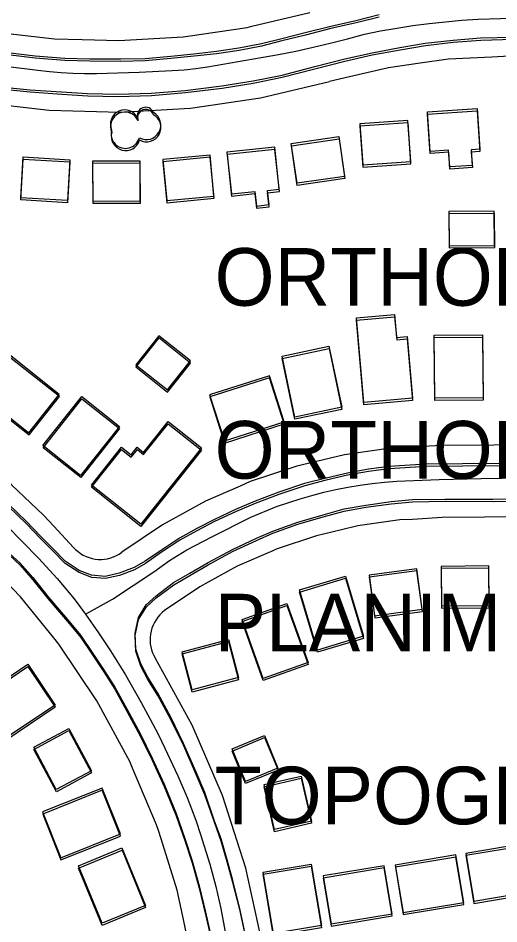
# Model space of a CAD drawing. Extents: x -25029 to 2274964, y -81170 to 687028.
# Drawn here: x 10545 to 10879, y -66277 to -65649 of the extents above; entities that cross this region are included whole.
import ezdxf

# ---------------------------------------------------------------- set-up
doc = ezdxf.new("R2010")
doc.units = 0
for name, color, linetype in [('81911BEA - RW_X_Fee_RW', 7, 'Continuous'), ('BLDG', 7, 'Continuous'), ('GE_X_CL_2000', 7, 'Continuous'), ('ROAD', 7, 'Continuous'), ('TI_ORTHO_BM', 7, 'Continuous'), ('TI_ORTHO_CBM', 7, 'Continuous'), ('TI_PLAN', 7, 'Continuous'), ('TI_TOPO', 7, 'Continuous'), ('TREES', 7, 'Continuous')]:
    doc.layers.add(name, color=color, linetype=linetype)

msp = doc.modelspace()

# ---------------------------------------------------------------- linework, layer by layer
at = {"layer": '81911BEA - RW_X_Fee_RW'}
for points in [[(10438.91, -65636.48), (10456.57, -65641.67), (10481.89, -65649.11), (10514.89, -65655.78), (10525.8, -65657.99), (10570.32, -65663.05), (10589.68, -65663.57), (10615.1, -65664.26), (10659.82, -65661.61), (10663.08, -65661.13), (10704.15, -65655.12), (10707.53, -65654.32), (10747.75, -65644.84)], [(10886.23, -65675.11), (10874.1, -65675.72), (10844.12, -65677.23), (10824.32, -65680.02), (10802.38, -65683.11), (10775.26, -65689.46), (10761.32, -65692.72)], [(10422.76, -65683.56), (10430.67, -65685.88), (10469.88, -65697.4), (10518.02, -65707.13), (10566.81, -65712.68), (10615.91, -65714.01), (10664.93, -65711.1), (10713.52, -65703.99), (10761.32, -65692.72)], [(10839.48, -65945.37), (10830.6, -65945.82), (10805.49, -65947.09), (10771.79, -65951.87), (10742.76, -65958.72), (10741.78, -65958.95), (10738.67, -65959.69), (10706.39, -65970.46), (10699.29, -65973.57), (10675.21, -65984.1), (10645.39, -66000.51), (10617.18, -66019.54)], [(11164.8, -65943.74), (11145.55, -65943.72), (11100.55, -65943.96), (11055.55, -65944.2), (11010.55, -65944.45), (10965.55, -65944.69), (10920.55, -65944.93), (10875.55, -65945.17), (10839.48, -65945.37)], [(10583.58, -66016.09), (10569.87, -66001.5), (10562.66, -65993.83), (10540.54, -65972.78), (10537.56, -65970.23), (10536.65, -65969.46), (10517.29, -65952.98)], [(10573.49, -66083.35), (10569.87, -66078.89), (10546.88, -66050.56), (10535.44, -66038.68), (10517.59, -66020.14), (10497.11, -66002.19), (10485.82, -65992.3)], [(10839.75, -65995.49), (10819.12, -65996.66), (10810.26, -65997.11), (10781.02, -66001.27), (10769.73, -66003.93), (10752.28, -66008.05), (10724.27, -66017.4), (10721.94, -66018.42), (10697.22, -66029.25), (10677.06, -66040.35), (10671.36, -66043.5), (10646.88, -66060.02)], [(11165.07, -65993.74), (11143.98, -65993.73), (11098.98, -65993.97), (11053.98, -65994.21), (11008.98, -65994.46), (10963.98, -65994.7), (10918.98, -65994.94), (10868.98, -65995.21), (10839.75, -65995.49)], [(10583.58, -66016.09), (10585.1, -66017.65), (10586.75, -66019.08), (10588.51, -66020.36), (10590.39, -66021.48), (10592.35, -66022.43), (10594.39, -66023.2), (10596.48, -66023.8), (10598.63, -66024.21), (10600.79, -66024.44), (10602.98, -66024.47), (10605.15, -66024.31), (10607.3, -66023.97), (10609.42, -66023.43), (10611.48, -66022.72), (10613.47, -66021.83), (10615.38, -66020.77), (10617.18, -66019.54)], [(10646.88, -66060.02), (10645.19, -66061.4), (10643.62, -66062.92), (10642.2, -66064.56), (10640.92, -66066.33), (10639.8, -66068.2), (10638.85, -66070.17), (10638.07, -66072.2), (10637.47, -66074.3), (10637.06, -66076.44), (10636.84, -66078.61), (10636.8, -66080.79), (10636.96, -66082.97), (10637.31, -66085.12), (10637.84, -66087.24), (10638.55, -66089.3), (10639.45, -66091.29), (10640.51, -66093.19)], [(10665.5, -66300.8), (10659.23, -66271.25), (10655.61, -66254.19), (10644.38, -66218.47), (10642.58, -66212.75), (10641.32, -66208.73), (10624.65, -66169.34), (10622.75, -66164.83), (10599.89, -66122.65), (10573.49, -66083.35)], [(10714.52, -66290.61), (10703.26, -66238.8), (10687.33, -66189.13), (10687.08, -66188.32), (10666.09, -66139.63), (10640.51, -66093.19)]]:
    msp.add_lwpolyline(points, dxfattribs=at)
at = {"layer": 'BLDG'}
for points in [[(10865.79, -65739.76), (10859.81, -65740.16), (10860.53, -65750.97), (10844.94, -65752.01), (10844.16, -65740.33), (10831.23, -65741.2), (10829.39, -65713.84), (10863.9, -65711.52)], [(10865.87, -65741.3), (10859.89, -65741.7), (10860.61, -65752.51), (10845.02, -65753.55), (10844.24, -65741.87), (10831.31, -65742.74), (10829.47, -65715.38), (10863.98, -65713.06)], [(10784.47, -65750.55), (10817.88, -65748.23), (10815.92, -65719.76), (10782.5, -65722.07)], [(10784.55, -65752.08), (10817.96, -65749.77), (10816, -65721.3), (10782.58, -65723.6)], [(10771.9, -65758.59), (10738.87, -65763.34), (10734.89, -65735.72), (10767.92, -65730.96)], [(10771.98, -65760.12), (10738.95, -65764.87), (10734.97, -65737.25), (10768, -65732.49)], [(10693.27, -65770.7), (10709.56, -65768.97), (10710.65, -65779.13), (10719.39, -65778.2), (10718.34, -65768.41), (10726.52, -65767.53), (10723.41, -65738.28), (10690.2, -65741.83)], [(10693.35, -65772.22), (10709.64, -65770.49), (10710.72, -65780.65), (10719.46, -65779.72), (10718.42, -65769.93), (10726.6, -65769.06), (10723.49, -65739.81), (10690.28, -65743.35)], [(10581.06, -65747.06), (10579.37, -65775.4), (10546.93, -65773.46), (10548.64, -65745.11)], [(10581.14, -65748.57), (10579.44, -65776.91), (10547.01, -65774.96), (10548.72, -65746.61)], [(10648.36, -65775.37), (10681.14, -65772.23), (10678.41, -65743.75), (10645.62, -65746.89)], [(10648.43, -65776.89), (10681.22, -65773.75), (10678.49, -65745.27), (10645.7, -65748.41)], [(10629.67, -65747.75), (10629.77, -65775.88), (10597.16, -65775.98), (10597.06, -65747.85)], [(10629.75, -65749.26), (10629.84, -65777.39), (10597.23, -65777.49), (10597.14, -65749.36)], [(10844.48, -65806.74), (10876.05, -65806.47), (10875.85, -65782.74), (10844.28, -65783)], [(10844.55, -65808.28), (10876.12, -65808.01), (10875.92, -65784.28), (10844.35, -65784.54)], [(10806.58, -65854.47), (10808, -65870.42), (10815.23, -65869.78), (10819.01, -65912.63), (10785.29, -65915.62), (10780.09, -65856.82)], [(10806.65, -65856.01), (10808.06, -65871.96), (10815.29, -65871.32), (10819.07, -65914.17), (10785.35, -65917.15), (10780.16, -65858.35)], [(10626.81, -65889.33), (10648.9, -65906.83), (10664.85, -65886.7), (10642.76, -65869.2)], [(10626.87, -65890.84), (10648.96, -65908.35), (10664.91, -65888.22), (10642.82, -65870.72)], [(10867.67, -65868.56), (10868.03, -65912.36), (10834.49, -65912.64), (10834.12, -65868.83)], [(10867.73, -65870.1), (10868.09, -65913.9), (10834.55, -65914.18), (10834.18, -65870.37)], [(10761.05, -65876.46), (10769.99, -65918.76), (10737.36, -65925.66), (10728.42, -65883.35)], [(10761.11, -65877.99), (10770.05, -65920.29), (10737.42, -65927.19), (10728.48, -65884.88)], [(10518.02, -65909.14), (10552.64, -65936.58), (10573.75, -65909.93), (10539.13, -65882.5)], [(10518.08, -65910.64), (10552.7, -65938.08), (10573.81, -65911.44), (10539.19, -65884)], [(10688.37, -65942.18), (10729.87, -65928.91), (10719.65, -65896.93), (10678.14, -65910.19)], [(10688.42, -65943.7), (10729.93, -65930.44), (10719.71, -65898.45), (10678.2, -65911.71)], [(10615.5, -65932.16), (10588.54, -65966.2), (10562.4, -65945.48), (10589.36, -65911.44)], [(10615.56, -65933.67), (10588.59, -65967.71), (10562.45, -65946.99), (10589.42, -65912.95)], [(10616.93, -65946.59), (10623.69, -65951.95), (10627.89, -65946.66), (10632.28, -65950.14), (10649.24, -65928.72), (10672.4, -65947.07), (10630.42, -66000.04), (10596.11, -65972.85)], [(10616.98, -65948.1), (10623.74, -65953.46), (10627.94, -65948.17), (10632.33, -65951.65), (10649.3, -65930.24), (10672.45, -65948.59), (10630.47, -66001.55), (10596.16, -65974.36)], [(10839.18, -66056.76), (10872.33, -66056.49), (10872.1, -66029.02), (10838.95, -66029.3)], [(10792.75, -66063.53), (10825.85, -66059.1), (10822.09, -66030.95), (10788.99, -66035.38)], [(10792.79, -66065.06), (10825.89, -66060.64), (10822.13, -66032.49), (10789.03, -66036.91)], [(10839.22, -66058.3), (10872.37, -66058.03), (10872.14, -66030.56), (10838.99, -66030.84)], [(10772.41, -66036.01), (10784.98, -66077.78), (10753.13, -66087.36), (10740.56, -66045.59)], [(10772.45, -66037.54), (10785.02, -66079.31), (10753.17, -66088.89), (10740.6, -66047.12)], [(10731.78, -66054.97), (10746.48, -66095.94), (10715.4, -66107.1), (10700.69, -66066.14)], [(10731.82, -66056.5), (10746.52, -66097.47), (10715.43, -66108.62), (10700.73, -66067.66)], [(10698.24, -66106.52), (10666.04, -66115.08), (10658.97, -66088.54), (10691.18, -66079.98)], [(10698.27, -66108.04), (10666.07, -66116.6), (10659.01, -66090.06), (10691.22, -66081.5)], [(10570.88, -66125.55), (10535.77, -66149.14), (10532.34, -66144.04), (10523.76, -66149.8), (10511.08, -66130.92), (10519.02, -66125.59), (10516.12, -66121.29), (10551.87, -66097.27)], [(10570.91, -66127.06), (10535.8, -66150.64), (10532.37, -66145.54), (10523.79, -66151.3), (10511.11, -66132.42), (10519.05, -66127.09), (10516.15, -66122.79), (10551.91, -66098.77)], [(10580.4, -66141.8), (10596.09, -66171.22), (10571.65, -66184.26), (10555.95, -66154.85)], [(10580.43, -66143.31), (10596.12, -66172.73), (10571.68, -66185.77), (10555.98, -66156.35)], [(10716.24, -66146.68), (10725.61, -66169.28), (10703.1, -66178.63), (10693.72, -66156.02)], [(10716.27, -66148.2), (10725.64, -66170.81), (10703.13, -66180.15), (10693.75, -66157.54)], [(10741.65, -66174.85), (10748.92, -66206.1), (10723.29, -66212.05), (10716.02, -66180.82)], [(10741.68, -66176.38), (10748.94, -66207.63), (10723.31, -66213.58), (10716.05, -66182.34)], [(10574.89, -66231.62), (10616.32, -66215.06), (10603.58, -66183.21), (10562.17, -66199.76)], [(10574.91, -66233.13), (10616.34, -66216.57), (10603.61, -66184.72), (10562.19, -66201.27)], [(10861.57, -66261.72), (10903.94, -66254.66), (10898.42, -66221.48), (10856.04, -66228.54)], [(10861.59, -66263.26), (10903.96, -66256.21), (10898.44, -66223.03), (10856.06, -66230.08)], [(10617.27, -66224.75), (10633.69, -66264.63), (10603.49, -66277.06), (10587.07, -66237.19)], [(10617.29, -66226.26), (10633.71, -66266.14), (10603.5, -66278.57), (10587.09, -66238.7)], [(10812.61, -66269.55), (10854.64, -66262.55), (10849.16, -66229.64), (10807.12, -66236.64)], [(10748.74, -66235.92), (10755.87, -66278.72), (10722.51, -66284.27), (10715.37, -66241.48)], [(10762.63, -66277.48), (10804.89, -66270.43), (10799.34, -66237.15), (10757.08, -66244.19)], [(10812.62, -66271.09), (10854.66, -66264.09), (10849.18, -66231.18), (10807.14, -66238.18)], [(10748.76, -66237.45), (10755.88, -66280.25), (10722.52, -66285.8), (10715.39, -66243)], [(10762.64, -66279.01), (10804.9, -66271.97), (10799.36, -66238.68), (10757.1, -66245.72)]]:
    msp.add_lwpolyline(points, close=True, dxfattribs=at)
at = {"layer": 'GE_X_CL_2000'}
for points in [[(10519.14, -65679.98), (10558.75, -65684.79), (10566.86, -65685.69), (10575, -65686.37), (10583.14, -65686.83), (10591.3, -65687.09), (10599.46, -65687.12), (10614.31, -65686.79), (10629.15, -65686.24), (10652.18, -65685.1), (10660.37, -65684.49), (10668.54, -65683.65), (10676.68, -65682.57), (10713.94, -65676.1), (10726.02, -65673.92), (10738.05, -65671.53), (10750.04, -65668.91), (10761.97, -65666.08), (10773.86, -65663.03), (10785.69, -65659.77), (10796.86, -65657.57), (10808.08, -65655.6), (10819.33, -65653.88), (10830.63, -65652.41), (10841.95, -65651.17), (10853.29, -65650.18), (10864.66, -65649.43), (10895.77, -65648.49)], [(10592, -66062.53), (10610.75, -66052.17), (10639.28, -66033.09), (10650.16, -66025.3), (10662.37, -66017.89), (10679.62, -66008.72), (10706.72, -65995.12), (10724.7, -65987.8), (10740.94, -65982.39), (10749.17, -65980.02), (10757.46, -65977.89), (10765.81, -65976), (10774.21, -65974.33), (10782.65, -65972.92), (10791.13, -65971.73), (10799.64, -65970.78), (10808.17, -65970.08), (10837.49, -65969.05), (10866.81, -65968.32), (10896.15, -65967.89), (11047.35, -65967.38), (11157.67, -65966.3), (11216.15, -65965.76)], [(10537.31, -66001.1), (10559.36, -66023.68), (10572.3, -66037.82), (10584.11, -66051.93), (10592, -66062.53)], [(10592, -66062.53), (10600.89, -66075.35), (10609.3, -66088.01), (10619.82, -66104.64), (10630.7, -66123.74), (10636.8, -66135.44), (10642.49, -66145.89), (10647.1, -66155.41), (10656.08, -66174.79), (10662.52, -66189.72), (10668.49, -66205.43), (10671.74, -66215.35), (10678.33, -66236.11), (10682.52, -66251.54), (10685.82, -66266.92), (10694.4, -66313.17), (10700.08, -66344.29)]]:
    msp.add_lwpolyline(points, dxfattribs=at)
at = {"layer": 'ROAD'}
for points in [[(10795.88, -65648.05), (10779.88, -65652.02), (10762.32, -65655.97), (10744.69, -65660.55), (10728.37, -65664.51), (10714.25, -65668.12), (10698.58, -65671.16), (10683.03, -65673.5), (10667.37, -65675.22), (10651.2, -65676.75), (10633.41, -65678.38), (10616.57, -65678.71), (10594.92, -65678.68), (10577.59, -65678.19), (10557.07, -65676.54), (10537.95, -65674.22), (10518.13, -65671.45), (10497.27, -65667.36), (10474.61, -65661.31), (10454.08, -65655.97), (10434.43, -65649.38), (10421.21, -65644.43)], [(10795.79, -65646.52), (10779.79, -65650.49), (10762.23, -65654.44), (10744.6, -65659.02), (10728.28, -65662.98), (10714.16, -65666.6), (10698.49, -65669.64), (10682.94, -65671.98), (10667.28, -65673.7), (10651.11, -65675.23), (10633.32, -65676.87), (10616.48, -65677.2), (10594.83, -65677.17), (10577.5, -65676.68), (10556.98, -65675.03), (10537.86, -65672.72), (10518.04, -65669.95), (10497.18, -65665.86), (10474.52, -65659.81), (10453.99, -65654.48), (10434.34, -65647.89)], [(10534.93, -65696.53), (10553.5, -65698.48), (10575.33, -65699.88), (10593.41, -65701.06), (10614.31, -65701.52), (10637.59, -65700.88), (10661.21, -65698.86), (10686.72, -65695.74), (10708.27, -65692.33), (10728.53, -65688.21), (10751.18, -65682.37), (10771.95, -65676.94), (10790.96, -65672.69), (10810.34, -65669.13), (10827.89, -65666.11), (10847.25, -65663.93), (10866.36, -65662.44), (10889.14, -65661.84)], [(10535.01, -65698.03), (10553.58, -65699.98), (10575.41, -65701.39), (10593.49, -65702.57), (10614.39, -65703.03), (10637.67, -65702.39), (10661.29, -65700.38), (10686.8, -65697.26), (10708.36, -65693.85), (10728.62, -65689.74), (10751.27, -65683.9), (10772.04, -65678.47), (10791.05, -65674.22), (10810.43, -65670.67), (10827.98, -65667.65), (10847.34, -65665.47), (10866.45, -65663.98), (10889.23, -65663.39)], [(10879.35, -65957.92), (10828.4, -65958.34), (10802.79, -65960.08), (10788.5, -65961.82), (10773.89, -65964.55), (10759.02, -65968.03), (10744.15, -65971.76), (10726.19, -65977.84), (10709.73, -65984.06), (10696.15, -65989.93), (10681.5, -65996.67), (10669.29, -66003.06), (10657.33, -66009.69), (10644.73, -66018.01), (10633.46, -66025.73), (10625.84, -66030.16), (10615.41, -66034.06), (10605.69, -66036.22), (10596.18, -66035.49), (10587.51, -66032.15), (10577.75, -66025.79), (10569.13, -66017.01), (10560.4, -66008.16), (10550.99, -65998.18), (10538.15, -65985.91)], [(10879.4, -65959.46), (10828.45, -65959.88), (10802.84, -65961.62), (10788.55, -65963.35), (10773.94, -65966.08), (10759.07, -65969.56), (10744.2, -65973.29), (10726.24, -65979.37), (10709.78, -65985.58), (10696.2, -65991.45), (10681.55, -65998.19), (10669.34, -66004.58), (10657.38, -66011.21), (10644.78, -66019.53), (10633.5, -66027.24), (10625.88, -66031.67), (10615.45, -66035.57), (10605.73, -66037.73), (10596.22, -66037), (10587.55, -66033.66), (10577.79, -66027.3), (10569.18, -66018.52), (10560.45, -66009.67), (10551.04, -65999.68), (10538.2, -65987.41)], [(10702.24, -66281.03), (10699, -66265.91), (10694.31, -66247.28), (10690.26, -66232.96), (10686.09, -66218.53), (10681.41, -66205.4), (10674.84, -66186.37), (10668.84, -66172.22), (10660.09, -66152.36), (10651.14, -66133.99), (10642.24, -66117.32), (10635.28, -66106.24), (10630.42, -66096.99), (10626.95, -66086.75), (10626.5, -66075.73), (10628.8, -66064.68), (10634.15, -66055.97), (10640.91, -66049.71), (10653.15, -66040.57), (10664.29, -66034.05), (10677.07, -66026.61), (10694.05, -66017.51), (10710.65, -66009.8), (10721.97, -66004.77), (10739.43, -65998.5), (10756.95, -65993.42), (10771.57, -65989.44), (10786.62, -65986.78), (10804.23, -65984.25), (10819.08, -65982.97), (10841.8, -65982.57), (10874.91, -65982.72), (10941.07, -65981.82)], [(10702.25, -66282.55), (10699.02, -66267.43), (10694.33, -66248.8), (10690.28, -66234.48), (10686.11, -66220.05), (10681.43, -66206.92), (10674.86, -66187.89), (10668.87, -66173.74), (10660.12, -66153.88), (10651.17, -66135.51), (10642.27, -66118.84), (10635.31, -66107.75), (10630.46, -66098.5), (10626.99, -66088.26), (10626.54, -66077.24), (10628.84, -66066.19), (10634.19, -66057.48), (10640.95, -66051.23), (10653.19, -66042.09), (10664.33, -66035.57), (10677.11, -66028.13), (10694.1, -66019.03), (10710.7, -66011.32), (10722.02, -66006.3), (10739.48, -66000.03), (10757, -65994.95), (10771.62, -65990.97), (10786.67, -65988.31), (10804.28, -65985.79), (10819.13, -65984.51), (10841.85, -65984.11), (10874.96, -65984.26), (10941.12, -65983.37)], [(10539, -66020.09), (10546.45, -66027.05), (10555.42, -66037.09), (10565.74, -66050.14), (10572.48, -66058.03), (10579.47, -66066.12), (10588.56, -66077.16), (10596.64, -66089.2), (10604.53, -66100.92), (10612.24, -66113.14), (10620.72, -66128.31), (10630.18, -66145.81), (10638.15, -66162.34), (10646.6, -66180.57), (10654.98, -66200.94), (10660.87, -66218.15), (10666.1, -66233.66), (10670.8, -66251.1), (10675.32, -66269.36), (10678.67, -66284.61)], [(10539.05, -66021.59), (10546.49, -66028.55), (10555.46, -66038.59), (10565.78, -66051.65), (10572.52, -66059.54), (10579.51, -66067.63), (10588.6, -66078.67), (10596.68, -66090.71), (10604.57, -66102.43), (10612.27, -66114.65), (10620.75, -66129.82), (10630.21, -66147.32), (10638.18, -66163.86), (10646.63, -66182.09), (10655, -66202.46), (10660.89, -66219.67), (10666.12, -66235.18), (10670.82, -66252.62), (10675.33, -66270.88), (10678.68, -66286.13)]]:
    msp.add_lwpolyline(points, dxfattribs=at)
at = {"layer": 'TREES'}
for centre, radius, start, end in [((10619.22, -65722.39), 10, 24.03528, 204.03528), ((10619.29, -65723.91), 10, 24.02828, 204.02828), ((10633.72, -65716.3), 5.73, 20.58599, 200.58599), ((10633.79, -65717.82), 5.73, 20.57899, 200.57899), ((10634.23, -65723.03), 10, 240.93906, 60.93906), ((10634.3, -65724.55), 10, 240.93206, 60.93206), ((10619.73, -65729.12), 10, 164.61818, 344.61818), ((10619.8, -65730.64), 10, 164.61118, 344.61118)]:
    msp.add_arc(centre, radius, start, end, dxfattribs=at)

# ---------------------------------------------------------------- texts
at = {"layer": 'TI_ORTHO_BM'}
msp.add_text('ORTHOPHOTO  BASE  MAP', height=40, dxfattribs=at).set_placement((10681.64, -65848.36))
at = {"layer": 'TI_ORTHO_CBM'}
msp.add_text('ORTHOPHOTO / CONTOUR BASE MAP', height=40, dxfattribs=at).set_placement((10681.64, -65968.36))
at = {"layer": 'TI_PLAN'}
msp.add_text('PLANIMETRIC  MAP', height=40, dxfattribs=at).set_placement((10681.64, -66088.36))
at = {"layer": 'TI_TOPO'}
msp.add_text('TOPOGRAPHIC  MAP', height=40, dxfattribs=at).set_placement((10681.64, -66208.36))

doc.saveas('drawing.dxf')
